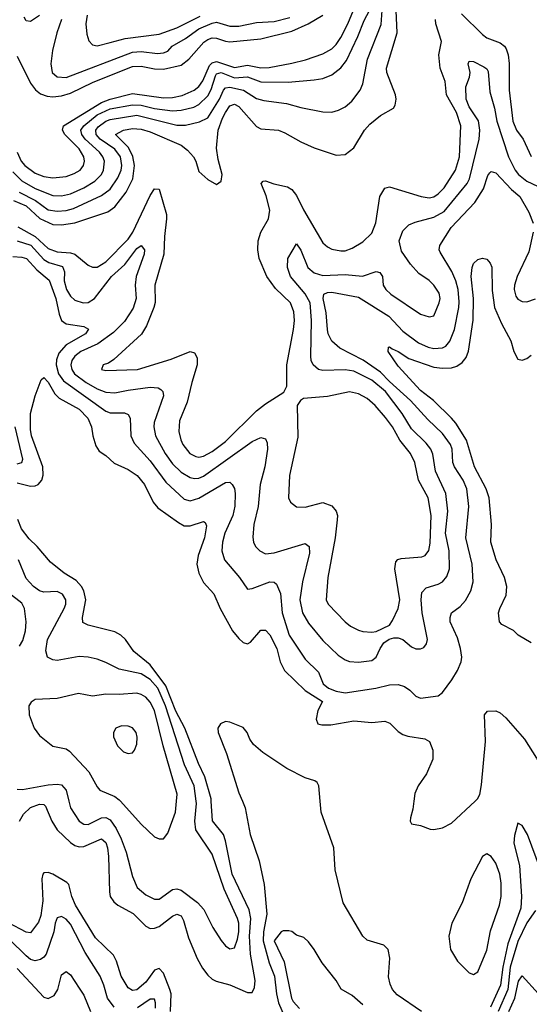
# Model space of a CAD drawing. Header units: inches. Extents: x 884549 to 1028252, y 526810 to 653624.
# Tile 597 of 656: x 990801 to 993102, y 549083 to 553529. Entities that reach past the tile are written whole.
import ezdxf

# ---------------------------------------------------------------- set-up
doc = ezdxf.new("R2010")
doc.units = ezdxf.units.IN
doc.header["$MEASUREMENT"] = 0
doc.layers.add('A9594', color=7, linetype='Continuous')
doc.layers.add('A9595', color=7, linetype='Continuous')

msp = doc.modelspace()

# ---------------------------------------------------------------- linework, layer by layer
at = {"layer": 'A9594', "color": 5}
for points, elevation in [([(990799.9, 549910), (990818.2, 549941.8), (990849.1, 549970.9), (990890, 549987.2), (990910, 549985), (990917.9, 549977.9), (990945.6, 549910), (990970, 549870.2), (991030, 549813.3), (991050, 549799.6), (991070, 549793.8), (991090, 549795), (991170.7, 549830.7), (991190, 549814), (991197.6, 549790), (991202.5, 549750), (991206.2, 549590), (991209.7, 549569.7), (991225.2, 549545.2), (991243.5, 549530), (991313.1, 549493.1), (991370, 549436.3), (991390, 549425.7), (991410, 549426.1), (991430, 549434.4), (991490, 549480.5), (991510, 549489.6), (991530, 549483), (991541.1, 549461.1), (991562.7, 549382.7), (991601.4, 549290), (991625.7, 549245.7), (991650, 549213.8), (991670, 549196.3), (991687.9, 549187.9), (991750, 549170.1), (991830, 549136.5), (991850, 549135.6), (991861.1, 549158.9), (991863.5, 549190), (991843.5, 549310), (991839, 549390), (991844.2, 549470), (991837.1, 549510), (991760.6, 549670), (991730, 549821.3), (991720.4, 549850), (991671, 549911), (991665.4, 550000)], 2220), ([(991022.6, 550000), (991030.1, 549970), (991070, 549909.3), (991090, 549896.1), (991110, 549894.8), (991170, 549924.6), (991190, 549926.2), (991210, 549916.4), (991236.7, 549876.7), (991259.4, 549830), (991281.3, 549770), (991310, 549659.3), (991331.2, 549610), (991370, 549576.8), (991410, 549557.5), (991430, 549557.8), (991490, 549600.9), (991510, 549604.1), (991530, 549598.3), (991603.1, 549543.1), (991631.7, 549511.7), (991672.4, 549430), (991710, 549370.3), (991730, 549347.4), (991750, 549333.7), (991770, 549338.4), (991783.7, 549376.3), (991789.9, 549410), (991789.9, 549450), (991784.4, 549470), (991723.3, 549603.3), (991670, 549761.2), (991596.1, 549870), (991591.1, 549910), (991598.9, 549990), (991597.6, 550000)], 2240), ([(991256, 550000), (991350, 549896.9), (991410, 549838.7), (991430, 549830.3), (991450, 549830.4), (991470, 549856.3), (991504.3, 549950), (991509.1, 550000)], 2260), ([(991806.4, 550000), (991819.3, 549970), (991840.8, 549850), (991881.9, 549730), (991904.4, 549624.4), (991916.1, 549490), (991901.3, 549410), (991899.5, 549370), (991926.9, 549270), (991950.8, 549210), (991960, 549130), (991970, 549090), (992003.8, 549010)], 2180), ([(992614.6, 549050), (992505.2, 549125.2), (992483.5, 549150), (992473.2, 549173.2), (992466.4, 549206.4), (992471.6, 549291.6), (992464.6, 549330), (992445.5, 549350), (992370, 549372.1), (992350.1, 549390.1), (992261.3, 549541.3), (992224.7, 549690), (992218.8, 549790), (992161.6, 549950), (992157.6, 550000)], 2180), ([(992580.2, 550000), (992575.6, 549964.4), (992565.5, 549925.5), (992564, 549910), (992570, 549898), (992610, 549890.7), (992653.4, 549873.4), (992670, 549871.8), (992710, 549880.3), (992750, 549900.3), (992857.6, 550000)], 2220), ([(993151.9, 549691.9), (993093.2, 549850), (993070, 549890.3), (993050, 549900.4), (993034.9, 549845.1), (993031.9, 549810), (993057.4, 549710), (993066.7, 549570), (993063.3, 549516.7), (993004.4, 549355.6), (992981.8, 549250), (992971.8, 549170), (992926.6, 549070)], 2180), ([(991481.7, 549050), (991484.3, 549130), (991479.4, 549150), (991450, 549223.9), (991430, 549244.7), (991410, 549237.5), (991370, 549182.2), (991330, 549148.6), (991310, 549145.8), (991290, 549157.8), (991259.3, 549210), (991238.1, 549278.1), (991224.8, 549304.8), (991143, 549383), (991053.5, 549530), (991036.1, 549570), (991023.4, 549623.4), (991013.4, 549633.4), (990950, 549670.1), (990930, 549678.5), (990910, 549677.2), (990905, 549670), (990901.3, 549650), (990904.7, 549550), (990896.2, 549483.8), (990886.2, 549453.8), (990850, 549405.8), (990830, 549408.8), (990750.3, 549450.3)], 2180), ([(993130, 549506), (993090, 549451.5), (993050, 549366.9), (993015.9, 549250), (993004.4, 549150), (992960.5, 549050)], 2160), ([(991226.7, 549070), (991197.4, 549110), (991180.9, 549170), (991163.6, 549210), (991097, 549317), (991030, 549445), (991010, 549467.7), (990990, 549479.3), (990970, 549473.8), (990960.7, 549450), (990954.4, 549410), (990920.4, 549310), (990910, 549295.1), (990895.2, 549284.8), (990870, 549278.8), (990850, 549285.6), (990830, 549301.1), (990755.2, 549375.2)], 2160), ([(992350, 549080.3), (992302.6, 549122.6), (992251.5, 549151.5), (992230, 549190.4), (992166, 549270), (992130, 549331), (992104.9, 549364.9), (992084, 549384), (992050, 549394.8), (992030, 549411.3), (992015.3, 549415.3), (991990, 549414.8), (991982, 549410), (991950, 549369.3), (991995.2, 549275.2), (992028.1, 549110), (992035.7, 549095.7), (992064.5, 549064.5)], 2160), ([(990790, 549245), (990910, 549114.4), (990930, 549108.4), (990956.7, 549123.3), (990972.5, 549150), (990990, 549215.3), (991010, 549231.6), (991030, 549215.6), (991070, 549155.8), (991090, 549124), (991120.4, 549050)], 2140), ([(993009.6, 549050), (993037, 549110), (993053.1, 549186.9), (993070, 549211.3), (993142.8, 549130)], 2140), ([(991414.1, 549065.9), (991414.7, 549090), (991410, 549106), (991390, 549106.5), (991332.9, 549067.1)], 2160)]:
    msp.add_lwpolyline(points, dxfattribs=dict(at, elevation=elevation))
at = {"layer": 'A9594', "color": 5, "elevation": 2220}
msp.add_lwpolyline([(992910, 549762.6), (992890, 549749.7), (992837.2, 549650), (992799, 549541), (992752.4, 549450), (992738.8, 549390), (992746, 549330), (992777.4, 549277.4), (992830, 549224.9), (992850, 549217.4), (992870, 549228.9), (992910, 549328), (992925.9, 549414.1), (992967.5, 549530), (992974.8, 549570), (992975, 549630), (992968.3, 549670), (992950, 549720.9), (992930, 549749.8)], close=True, dxfattribs=at)
at = {"layer": 'A9595', "color": 5}
for points, elevation in [([(990770, 552841.9), (990810, 552800.9), (990870, 552767.2), (990950, 552735.5), (990990, 552733.1), (991030, 552742.2), (991090, 552769.7), (991140.2, 552799.8), (991169.5, 552830), (991178.7, 552850), (991183.5, 552890), (991176, 552910), (991161.3, 552930), (991096.5, 552990), (991080.8, 553010), (991077.2, 553030), (991090.3, 553050), (991150, 553099.6), (991210, 553126.4), (991310, 553144.9), (991350, 553142.4), (991410, 553128.6), (991490, 553117.5), (991530, 553120.6), (991586.3, 553133.7), (991610, 553145.9), (991650, 553185), (991666, 553214), (991684.6, 553275.4), (991690, 553283.9), (991710, 553290), (991770, 553267), (991830, 553270.9), (991890, 553248.2), (992012.5, 553247.5), (992130, 553257), (992170, 553263.7), (992210, 553279.4), (992250, 553310.9), (992275.7, 553344.3), (992327.5, 553452.5), (992355.4, 553524.6), (992390.2, 553589.8)], 2360), ([(990772.3, 552712.3), (990830, 552688.2), (990891.3, 552631.3), (990950, 552604.8), (990990, 552601.9), (991050, 552611), (991198.1, 552661.9), (991230, 552684.3), (991281.8, 552750), (991311, 552810), (991319.2, 552870), (991311.3, 552911.3), (991292, 552952), (991232.7, 553010), (991269.7, 553030), (991310, 553037.6), (991350, 553035.2), (991390, 553022.5), (991530, 552962.3), (991559.2, 552939.2), (991585.4, 552910), (991596.6, 552890), (991610, 552843.1), (991650, 552807.2), (991690, 552784.6), (991710, 552800.5), (991715.4, 552830), (991696.9, 552896.9), (991688.8, 552948.8), (991697.1, 553030), (991716, 553084), (991729.9, 553110), (991750, 553140.4), (991770, 553147.9), (991790, 553137.7), (991870, 553046.3), (991890, 553036.6), (991970, 553029.5), (991998.4, 553018.4), (992070, 552976.8), (992130, 552951), (992230, 552917.5), (992270, 552919.7), (992310, 552950.2), (992358.1, 553030), (992382.4, 553057.6), (992430, 553095.9), (992488.2, 553130), (992496.6, 553143.4), (992500.7, 553170), (992497, 553190), (992458.8, 553290), (992456.2, 553310), (992505.5, 553470), (992501.1, 553570)], 2320), ([(990788.9, 552930), (990807.6, 552890), (990824.6, 552870), (990870, 552836), (990910, 552820.5), (990950, 552814.4), (991010, 552820.5), (991046.2, 552833.8), (991073.2, 552850), (991088.7, 552870), (991093.6, 552890), (991090.7, 552910), (991070, 552945.6), (991004.3, 553010), (990994.1, 553030), (990998.8, 553050), (991170, 553155.2), (991210, 553170.5), (991310, 553195.4), (991450, 553176.5), (991490, 553177.2), (991533.9, 553186.1), (991587.9, 553210), (991610, 553227.9), (991627.4, 553252.6), (991658.5, 553321.5), (991670, 553334.7), (991690, 553340.7), (991770, 553313.6), (991830, 553323.9), (991890, 553311.6), (991927.1, 553312.9), (992030, 553331.9), (992091.6, 553348.4), (992170, 553375), (992210, 553396.9), (992230, 553416.8), (992250, 553448.8), (992282.5, 553510), (992308.5, 553571.5)], 2380), ([(990790, 553363.8), (990850, 553242.4), (990871.7, 553211.7), (990894.3, 553194.3), (990924.2, 553184.2), (990950, 553180.9), (990990, 553184.7), (991030, 553197.4), (991132.6, 553247.4), (991310, 553317.2), (991350, 553318.6), (991410, 553307.1), (991450, 553305.1), (991530, 553324.2), (991564.1, 553350), (991632.3, 553427.7), (991650, 553440.1), (991670, 553446.5), (991690, 553445.9), (991730, 553431.5), (991750, 553429.4), (991890, 553442.2), (992030, 553477.1), (992103.7, 553510), (992170, 553549.7)], 2420), ([(990798.5, 552750), (990872.6, 552712.6), (990930, 552670.1), (990970, 552663.8), (991010, 552667.2), (991044, 552676), (991170, 552734.6), (991210, 552763.8), (991244.6, 552815.4), (991259.2, 552850), (991262.6, 552870), (991256.2, 552910), (991230, 552944.1), (991164.1, 552990), (991146.1, 553010), (991144.5, 553030), (991154.8, 553045.2), (991190, 553071.1), (991210, 553078.1), (991330, 553098.5), (991510, 553052), (991550, 553053.4), (991612.7, 553067.3), (991650, 553086.1), (991703.3, 553170), (991720.3, 553210), (991730, 553220.5), (991750, 553224), (991811.3, 553211.3), (991870, 553173.5), (991903.8, 553163.8), (992004.9, 553150), (992070, 553131.9), (992170, 553112.9), (992210, 553112.1), (992240, 553120), (992270, 553136.1), (992299.7, 553160.3), (992338.6, 553210), (992350, 553239.1), (992370.8, 553350), (992432.7, 553507.3), (992437, 553570)], 2340), ([(990890, 553547.5), (990850, 553520.6), (990830, 553524.5), (990821, 553541)], 2420), ([(990989.6, 553530), (990967.8, 553470), (990948.7, 553390), (990940.9, 553330), (990947.5, 553290), (990970, 553270.2), (991010, 553267.5), (991310, 553381.6), (991350, 553385.4), (991423.5, 553376.5), (991450, 553378.7), (991470, 553387.5), (991488.9, 553410), (991550, 553443.7), (991610, 553488.3), (991670, 553514), (991690, 553517.1), (991750, 553500.3), (991790, 553500), (991870, 553516.3), (991950, 553520.9), (992020.6, 553539.4)], 2440), ([(991105.4, 553550), (991100.1, 553510), (991103.7, 553463.7), (991113.3, 553433.3), (991130, 553416.1), (991150, 553410.2), (991210, 553425.4), (991276.6, 553443.4), (991430, 553463.5), (991510, 553491.8), (991615.4, 553544.6)], 2460), ([(992795.1, 553555.1), (992890, 553461.8), (992910, 553446.6), (992970, 553423.9), (992989.6, 553409.6), (992997.4, 553397.4), (993006.5, 553370), (993010.9, 553330.9), (993011.1, 553210), (993027, 553070), (993044.6, 553030), (993074.6, 552990), (993110, 552911.3)], 2280), ([(990793.1, 552593.1), (990870, 552549.5), (990930, 552495), (990970, 552481.2), (991030, 552476.3), (991050, 552470.1), (991110, 552421.2), (991130, 552411.1), (991150, 552410.9), (991190, 552435.7), (991290, 552538.3), (991312.1, 552570), (991390, 552735.8), (991410, 552765.2), (991430, 552763.1), (991463, 552650), (991464.2, 552630), (991454.8, 552550), (991451.8, 552470), (991410.7, 552330), (991412, 552252), (991406.4, 552230), (991374, 552146), (991350.5, 552109.5), (991225.3, 551994.7), (991201.6, 551978.4), (991178, 551970), (991170.8, 551950), (991190, 551945.6), (991332.3, 551950), (991484.3, 551995.7), (991570, 552030.3), (991590, 552024.4), (991601.8, 552001.8), (991601.6, 551970), (991577.3, 551890), (991557.5, 551802.5), (991522.9, 551717.1), (991519.8, 551670), (991527.7, 551632.3), (991537.6, 551610), (991568.6, 551570), (991595.8, 551555.8), (991610, 551553.4), (991630, 551557.9), (991670, 551578.8), (991730, 551624.6), (991870, 551762), (991910, 551793.7), (991992.9, 551847.1), (992006.2, 551873.8), (992006.2, 551970), (992037.6, 552130), (992041.4, 552170), (992039.1, 552210), (992023.7, 552250), (991955.3, 552315.3), (991916.5, 552370), (991882.6, 552450), (991875.4, 552490), (991877, 552530), (991889.8, 552570), (991924.4, 552630), (991930.6, 552669.4), (991913.2, 552733.2), (991891.2, 552790), (991900.8, 552799.2), (991910, 552800.6), (991947.6, 552787.6), (992010, 552774.6), (992030, 552762.3), (992050, 552735.6), (992082.1, 552670), (992170, 552520.7), (992190, 552502.7), (992210, 552493.1), (992250, 552484.8), (992270, 552485.8), (992302.5, 552497.5), (992350, 552525.6), (992390, 552565.5), (992408.5, 552611.5), (992426.7, 552730), (992450, 552768.1), (992470, 552774.7), (992613, 552730), (992650, 552725.1), (992670, 552729), (992690, 552741.9), (992717.1, 552770), (992768.4, 552850), (992787.1, 552910), (992792.2, 553050), (992772.9, 553110), (992727.3, 553190), (992721.2, 553250), (992698.9, 553310), (992692.9, 553370), (992704.5, 553430), (992679.2, 553510), (992678.9, 553530)], 2280), ([(990790, 552530), (990850.7, 552510.7), (990910, 552446), (990932.4, 552432.4), (990994.3, 552414.3), (991003.8, 552390), (991001.1, 552350), (991012.3, 552310), (991030, 552280.6), (991050, 552263), (991086.8, 552250), (991110, 552251.4), (991138.9, 552270), (991216, 552370), (991276, 552424), (991330, 552495.8), (991350, 552509.1), (991363.8, 552490), (991362.6, 552470), (991326.2, 552370), (991321.7, 552330), (991326.6, 552270), (991313.7, 552226.3), (991273.3, 552166.7), (991224.2, 552115.8), (991154.1, 552065.9), (991076.8, 552030), (991049.1, 552010), (991036.3, 551990), (991031.5, 551970), (991035.6, 551950), (991048, 551930), (991100.4, 551890), (991150, 551862.4), (991190, 551846.6), (991230, 551843.4), (991290, 551856.5), (991390, 551869.5), (991426.1, 551866.1), (991438.6, 551858.6), (991446.9, 551850), (991450.1, 551830), (991408.5, 551710), (991405.7, 551690), (991414, 551650), (991458.2, 551570), (991490, 551524.1), (991530, 551486.3), (991570, 551461.8), (991590, 551457.1), (991610, 551458.5), (991630, 551467), (991850, 551624.8), (991890, 551642.2), (991910, 551636), (991918.4, 551618.4), (991920.1, 551590), (991906.9, 551510), (991886.1, 551430), (991877.2, 551330), (991858.5, 551250), (991853, 551193), (991856.5, 551170), (991866.2, 551150), (991884.4, 551130), (991910, 551116.8), (991950, 551121.5), (992090, 551163.5), (992107.8, 551150), (992110, 551119.3), (992078.4, 550990), (992066.3, 550910), (992078.4, 550850), (992104.2, 550804.2), (992170, 550726.4), (992239.1, 550659.1), (992270, 550637.6), (992290, 550630.9), (992330, 550627.5), (992390, 550635.3), (992410, 550650.9), (992428.3, 550690), (992445.5, 550714.5), (992468.3, 550731.7), (992490, 550737.9), (992510, 550738.2), (992530.6, 550730.6), (992570, 550697.7), (992590, 550688.4), (992610, 550687.8), (992625.3, 550694.7), (992637.2, 550710), (992641.4, 550730), (992617.9, 550850), (992613.4, 550910), (992617.2, 550942.8), (992636.1, 550963.9), (992690, 550979.5), (992709.9, 550990.1), (992730, 551014.3), (992742, 551050), (992739.9, 551130), (992723.9, 551210), (992734.4, 551310), (992724.1, 551390), (992678, 551490), (992666.5, 551566.5), (992656.4, 551590), (992636, 551616), (992570, 551681.4), (992527.9, 551750), (992452.4, 551850), (992390, 551900.8), (992310, 551942.4), (992270, 551947.4), (992170, 551944.6), (992149.7, 551950), (992125.6, 551970), (992117.1, 551990), (992115, 552010), (992118.6, 552170), (992111.7, 552250), (992090.4, 552290.4), (992023.9, 552370), (992009.9, 552410.1), (992010.7, 552450), (992050, 552517.1), (992070, 552488.4), (992102.3, 552410), (992130, 552385.4), (992170, 552373.3), (992270, 552379), (992349.1, 552370.9), (992410, 552391.8), (992427.2, 552387.2), (992438.6, 552370), (992442.4, 552330), (992454.3, 552310), (992475.8, 552290), (992610, 552199.8), (992650, 552186.5), (992670, 552192.2), (992695.2, 552250), (992698.9, 552270), (992694.6, 552294.6), (992670, 552330.8), (992650, 552350.7), (992603.2, 552383.2), (992564.6, 552424.6), (992524.4, 552484.4), (992514.8, 552530), (992530, 552574.9), (992557.7, 552602.3), (992585.6, 552614.4), (992670, 552637.2), (992716.9, 552663.1), (992820.4, 552790), (992831.2, 552810), (992874.7, 552990), (992878.9, 553030), (992872, 553072), (992830, 553135.9), (992816.2, 553170), (992814.9, 553225.1), (992831.5, 553270), (992834.4, 553290), (992826.2, 553330), (992830, 553342), (992850, 553340.2), (992896.1, 553316.1), (992910, 553306.3), (992915.7, 553295.7), (992923, 553203), (992944.9, 553130), (992955.2, 553070), (993007.3, 552910), (993037.7, 552850), (993052.3, 552830), (993090, 552799.9), (993210, 552744.2)], 2260), ([(990770, 552459.7), (990810, 552457.1), (990831.3, 552450), (990878.9, 552398.9), (990933.3, 552353.3), (990964.5, 552270), (990978.7, 552198.7), (990990.1, 552170), (991010, 552155), (991090, 552143.8), (991111.1, 552131.1), (991097.5, 552110), (991010, 552061.2), (990977, 552023), (990966.5, 551993.5), (990965.4, 551970), (990976.5, 551930), (990998.3, 551898.3), (991190, 551761.6), (991210, 551754.4), (991273.3, 551753.3), (991290, 551746), (991299, 551730), (991302.5, 551650), (991317, 551617), (991390, 551536.2), (991460.3, 551440.3), (991544, 551364), (991570, 551356.8), (991610, 551367.8), (991730, 551439), (991750, 551440.2), (991760.8, 551430), (991770, 551412.7), (991774, 551390), (991772.5, 551332.5), (991762.4, 551290), (991727.7, 551210), (991716.2, 551170), (991713.1, 551130), (991724.8, 551090), (991792.9, 551010), (991830, 550957.1), (991850, 550960.3), (991930, 550990.3), (991950, 550988.9), (991959.6, 550979.6), (991978.5, 550938.5), (991985.8, 550850), (992017.5, 550750), (992090, 550641.2), (992150, 550582.8), (992170.9, 550530), (992195.4, 550510), (992230, 550496.7), (992270, 550489.7), (992409.3, 550510.7), (992470, 550525.1), (992510, 550527.5), (992538.5, 550518.5), (992562.1, 550502.1), (992590, 550473.7), (992610, 550464.7), (992690, 550475.2), (992710, 550490.2), (992751.9, 550548.1), (992777.2, 550590), (992793.6, 550630), (992796.5, 550650), (992791.2, 550690), (992777.4, 550737.4), (992744.7, 550810), (992744.1, 550830), (992750, 550850.3), (992790, 550878.9), (992813.4, 550906.6), (992837.7, 550950), (992848.5, 550990), (992843.2, 551070), (992815.5, 551190), (992829.4, 551330), (992820.2, 551410), (992803.4, 551450), (992763.9, 551510), (992755.8, 551530), (992753.3, 551590), (992746.1, 551610), (992710, 551660.2), (992642.9, 551722.9), (992565.1, 551810), (992470, 551894.6), (992430, 551937), (992350.9, 551990.9), (992246, 552046), (992210, 552077.8), (992194.1, 552110), (992190, 552129.4), (992184.6, 552204.6), (992170.4, 552270), (992173.8, 552290), (992190, 552297.5), (992210, 552298), (992330, 552275.8), (992466.9, 552190), (992530, 552122.9), (992601, 552070), (992645.3, 552050), (992670, 552044), (992710, 552046.8), (992724.9, 552055.1), (992743, 552077), (992763.3, 552130), (992783.8, 552230), (992784.5, 552255.5), (992779.8, 552310), (992770.4, 552350.4), (992752.1, 552392.1), (992699.2, 552479.2), (992694.5, 552490), (992697.8, 552510), (992749.4, 552590), (992856.2, 552703.8), (992895, 552765), (992914.9, 552825.1), (992923.1, 552836.9), (992930, 552843.9), (992950, 552837.1), (993021.6, 552761.6), (993058.8, 552730), (993099.9, 552659.9), (993118.9, 552610)], 2240), ([(993118.7, 552570), (993099.5, 552480.5), (993047.3, 552370), (993034.8, 552330), (993032.9, 552310), (993041.2, 552281.2), (993050, 552267.6), (993070, 552256), (993090, 552255.3), (993130, 552269.1)], 2240), ([(993110, 550715.5), (993052.1, 550750), (993030, 550770.7), (992977.4, 550797.4), (992967.4, 550810), (992963.1, 550850), (992968.1, 550870), (992997.4, 550930), (993000.3, 550970), (992989, 551010), (992951.9, 551090), (992928.1, 551170), (992931.7, 551250), (992920.9, 551370), (992906.4, 551410), (992854.1, 551510), (992818.6, 551630), (992770, 551706.5), (992750, 551729), (992669.3, 551810), (992610, 551853.8), (992510, 551964.2), (992464.4, 552030), (992465.2, 552050), (992470, 552052.2), (992482.2, 552042.2), (992510, 552030.9), (992558.3, 551998.3), (992670, 551959.6), (992710, 551955.1), (992750, 551956.9), (992775.2, 551964.8), (992798.9, 551981.1), (992815.9, 552004.1), (992827.1, 552032.9), (992847.8, 552172.2), (992850.4, 552270), (992839.6, 552370), (992843.7, 552410), (992850, 552428.2), (992870, 552446.7), (992890, 552451.6), (992910, 552447.7), (992925.5, 552430), (992931.9, 552411.9), (992934.2, 552305.8), (992944, 552230), (992976.4, 552156.4), (993018.3, 552078.3), (993032, 552030), (993050, 551995.3), (993070, 551991.6), (993090, 551998.5), (993110, 552013.4)], 2220), ([(990790, 551438), (990850, 551421.9), (990870, 551423.5), (990883.5, 551430), (990901, 551450), (990907.1, 551472.9), (990904.8, 551510), (990854.7, 551650), (990850, 551678), (990849.1, 551750), (990870, 551830.5), (990897.7, 551902.3), (990910, 551913.4), (990930, 551892.4), (990960.1, 551840.1), (990979.2, 551819.2), (991068.7, 551770), (991108.9, 551730), (991125.5, 551690), (991131.3, 551650), (991144.6, 551604.6), (991160.1, 551580.1), (991190, 551560.8), (991226.7, 551526.7), (991290, 551498), (991331, 551470), (991364.4, 551430), (991403.5, 551350), (991425, 551325), (991518.1, 551258.1), (991544.1, 551244.1), (991570, 551242.7), (991630, 551263.6), (991638.4, 551258.4), (991643.7, 551243.7), (991635.1, 551190), (991607.2, 551110), (991601.3, 551070), (991609.6, 551030), (991630, 550987), (991676.8, 550936.8), (991706.3, 550870), (991762.3, 550770), (991790, 550734.5), (991810, 550717.3), (991830, 550711.1), (991842.3, 550717.7), (991890, 550772.4), (991910, 550772.6), (991930, 550751.6), (991961.3, 550690), (991976.4, 550630), (991996.6, 550590), (992090, 550500.4), (992168.4, 550450), (992146.4, 550410), (992139.3, 550370), (992146.8, 550350), (992164.8, 550344.8), (992205, 550345), (992310, 550362.7), (992390, 550355.2), (992450, 550361.4), (992472.5, 550352.5), (992510, 550315.2), (992530, 550301.7), (992553.3, 550293.3), (992630, 550281.2), (992651.8, 550270), (992666.2, 550230), (992666, 550190), (992637, 550123), (992600.3, 550070), (992584.8, 550035.2), (992580.2, 550000)], 2220), ([(990790, 551522.8), (990811, 551529), (990814.8, 551545.2), (990781, 551690)], 2240), ([(991665.4, 550000), (991664.8, 550010), (991636.7, 550110), (991607.4, 550170), (991546.3, 550330), (991506.5, 550406.5), (991460.7, 550520.7), (991390, 550615.9), (991316.4, 550676.4), (991278.9, 550730), (991258, 550750), (991230, 550765.3), (991110, 550795.6), (991086.5, 550806.5), (991083.9, 550830), (991100.1, 550910), (991091.1, 550950), (991080.1, 550970), (991056, 550996), (991002.3, 551030), (990939.4, 551079.4), (990880.2, 551150), (990844, 551184), (990809.4, 551229.4), (990791.9, 551271.9)], 2220), ([(991597.6, 550000), (991588.5, 550070), (991544.7, 550164.7), (991458.7, 550430), (991425.2, 550510), (991390, 550548.9), (991350, 550574.6), (991250, 550595.9), (991190, 550626.7), (991150, 550641), (991110, 550650.6), (991070, 550653.2), (990970, 550634.9), (990950, 550637.8), (990926.6, 550650), (990918.7, 550678.7), (990926.4, 550730), (991001.9, 550870), (991008.7, 550890), (991008.5, 550910), (990994.7, 550934.7), (990970, 550947.6), (990910, 550944), (990890, 550949.9), (990862.9, 550970), (990830, 551005.3), (990795.5, 551090)], 2240), ([(990800.2, 550699.8), (990815.1, 550724.9), (990826.9, 550770), (990829.9, 550810.1), (990822.9, 550870), (990810, 550894.1), (990750, 550940.8)], 2260), ([(991509.1, 550000), (991512.2, 550032.2), (991448.3, 550250), (991409.1, 550410), (991390, 550447.1), (991370, 550469.3), (991350, 550482.1), (991330, 550487.7), (991250, 550482.2), (991190, 550483.9), (991130, 550474.2), (991065.9, 550485.9), (990970, 550464), (990870, 550458.9), (990852.7, 550447.3), (990842.3, 550430), (990843.6, 550390), (990865.5, 550330), (990890, 550297), (990950, 550247.9), (991010, 550236.9), (991025.3, 550225.3), (991113.2, 550133.2), (991150, 550064.9), (991162.6, 550050), (991230, 550020.5), (991250, 550006.6), (991256, 550000)], 2260), ([(992857.6, 550000), (992868.4, 550010), (992877.7, 550030), (992886.2, 550073.8), (992903.5, 550270), (992899.9, 550390), (992912.7, 550407.3), (992950, 550407.8), (992970, 550398.8), (992995.8, 550375.8), (993080.4, 550280.4), (993134.7, 550194.7), (993186.2, 550090), (993232.9, 550030), (993245.5, 550000)], 2220), ([(992157.6, 550000), (992152, 550070), (992144, 550084), (992132.7, 550092.7), (992090, 550106.1), (992007.2, 550147.2), (991899.2, 550219.2), (991856.2, 550256.2), (991839.8, 550279.8), (991828, 550310), (991810, 550333.4), (991750, 550356.8), (991730, 550359.8), (991707.1, 550350), (991695.6, 550330), (991697.6, 550310), (991734.7, 550214.7), (991790, 550038), (991806.4, 550000)], 2180), ([(990790, 550054.4), (990813.4, 550053.4), (990930, 550073.7), (990970, 550076.8), (990990, 550073.6), (991010.1, 550050), (991022.6, 550000)], 2240)]:
    msp.add_lwpolyline(points, dxfattribs=dict(at, elevation=elevation))
at = {"layer": 'A9595', "color": 5, "elevation": 2280}
for points in [[(992290, 551848.5), (992190, 551827.5), (992082, 551818), (992068.2, 551810), (992053.7, 551786.3), (992055.9, 551644.1), (992019.1, 551470), (992014.9, 551370), (992023, 551350), (992050, 551328.8), (992090, 551327.3), (992170, 551349.3), (992210, 551334), (992229.2, 551310), (992235.2, 551290), (992234.3, 551270), (992225, 551190), (992191.8, 551010), (992184.1, 550910), (992194.2, 550890), (992270, 550809.3), (992294.3, 550790), (992330, 550771.8), (992350, 550767), (992390, 550763.7), (992410, 550767), (992470, 550795.2), (992484.7, 550815.3), (992510, 550870.5), (992516.4, 550910), (992494.4, 551050), (992499.8, 551080.2), (992508.6, 551091.4), (992523.6, 551096.4), (992617.2, 551102.8), (992631.8, 551110), (992647.9, 551132.1), (992654.6, 551165.4), (992658.9, 551290), (992645.5, 551370), (992601.9, 551450), (992584.3, 551530), (992564.9, 551570), (992516.6, 551630), (992484.4, 551690), (992452.9, 551732.9), (992406.2, 551786.2), (992370, 551818.9), (992330, 551839.9)], [(991259.9, 550340.1), (991235.5, 550330), (991224.2, 550310), (991224.6, 550290), (991242, 550250), (991270, 550223.1), (991290, 550214.9), (991310, 550218), (991319.6, 550230), (991330, 550258), (991330.9, 550289.1), (991326.3, 550310), (991310.7, 550330.7), (991290, 550339.1)]]:
    msp.add_lwpolyline(points, close=True, dxfattribs=at)

doc.saveas('drawing.dxf')
